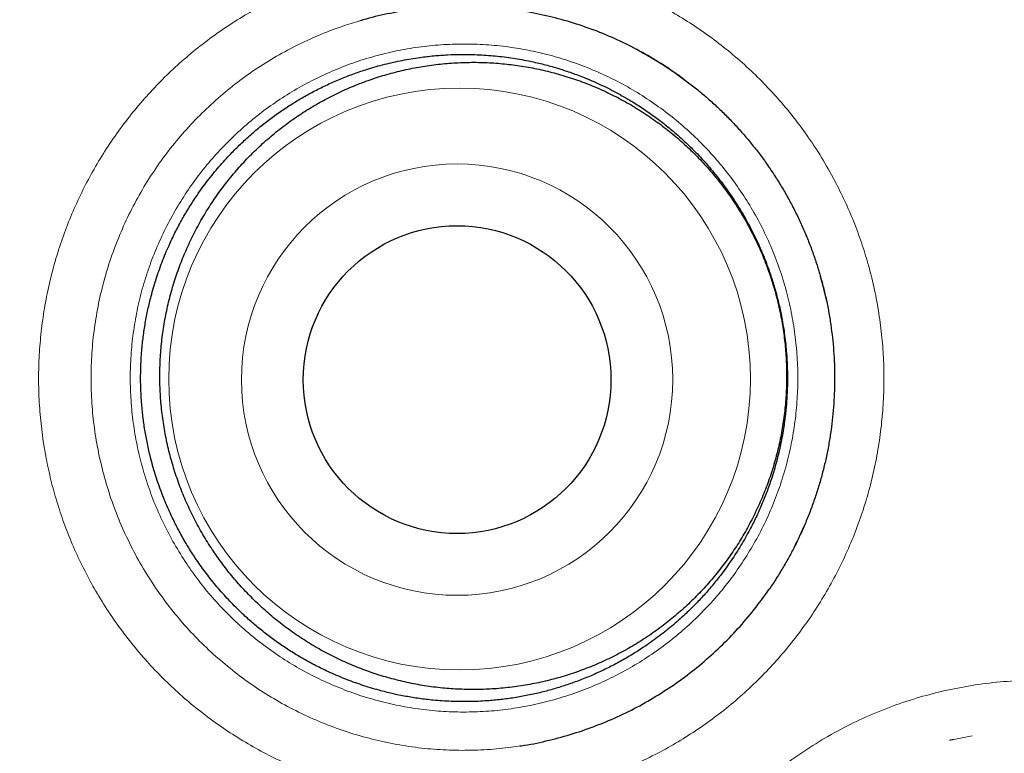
# Model space of a CAD drawing. Header units: millimetres. Extents: x 8 to 315, y 12 to 486.
# Tile 262 of 536: x 165.05 to 168.98, y 465.73 to 468.65. Entities that reach past the tile are written whole.
import ezdxf

# ---------------------------------------------------------------- set-up
doc = ezdxf.new("R2010")
doc.units = ezdxf.units.MM

msp = doc.modelspace()

# ---------------------------------------------------------------- linework, layer by layer
at = {"color": 7, "linetype": 'Continuous', "lineweight": 30}
for p, q in [((167.6988, 468.4117), (167.6731, 468.4311)), ((168.2535, 467.588), (168.2429, 467.6271)), ((168.1419, 466.556), (168.1471, 466.5671)), ((168.1474, 466.567), (168.1493, 466.5709)), ((168.7744, 465.7825), (168.7565, 465.7787))]:
    msp.add_line(p, q, dxfattribs=at)
at = {"color": 252, "linetype": 'Continuous', "lineweight": 0}
for p, q in [((167.7464, 468.3757), (167.6988, 468.4117)), ((168.2672, 467.5288), (168.2447, 467.6208)), ((168.1471, 466.5671), (168.1784, 466.6346)), ((168.8477, 465.7982), (168.7744, 465.7825))]:
    msp.add_line(p, q, dxfattribs=at)
for centre, radius in [((170.9569, 468.1658), 16.6978), ((170.9569, 468.1658), 15.9984), ((166.8057, 467.2185), 1.1584), ((166.796, 467.216), 0.8588)]:
    msp.add_circle(centre, radius, dxfattribs=at)
at = {"color": 7, "linetype": 'Continuous', "lineweight": 30}
for centre, radius in [((170.9569, 468.1658), 16.1738), ((166.796, 467.216), 0.6128)]:
    msp.add_circle(centre, radius, dxfattribs=at)
for points, knots in [([(170.9569, 486.0181), (170.9166, 486.0181), (170.8156, 486.0181), (170.6541, 486.0159), (170.4724, 486.012), (170.2907, 486.006), (170.1087, 485.9982), (169.9265, 485.9886), (169.7445, 485.977), (169.5625, 485.9636), (169.3806, 485.9483), (169.1987, 485.9312), (169.0169, 485.9121), (168.8351, 485.8912), (168.6533, 485.8684), (168.4715, 485.8437), (168.2898, 485.8171), (168.1083, 485.7887), (167.9271, 485.7584), (167.7464, 485.7263), (167.566, 485.6923), (167.386, 485.6565), (167.2064, 485.6189), (167.0271, 485.5794), (166.8483, 485.5381), (166.6698, 485.4949), (166.4916, 485.4499), (166.3139, 485.403), (166.1369, 485.3544), (165.9605, 485.304), (165.7847, 485.2518), (165.6094, 485.1978), (165.4349, 485.1422), (165.2614, 485.0848), (165.0886, 485.0257), (164.9165, 484.9649), (164.745, 484.9023), (164.5742, 484.838), (164.4042, 484.7719), (164.2349, 484.7041), (164.066, 484.6345), (163.8975, 484.5631), (163.7298, 484.4899), (163.563, 484.415), (163.3971, 484.3385), (163.232, 484.2603), (163.0678, 484.1805), (162.9045, 484.099), (162.7421, 484.0158), (162.5805, 483.931), (162.4197, 483.8444), (162.2598, 483.7562), (162.1007, 483.6664), (161.9425, 483.5748), (161.785, 483.4815), (161.6284, 483.3865), (161.4726, 483.2898), (161.3175, 483.1914), (161.1633, 483.0913), (161.0098, 482.9895), (160.8572, 482.8859), (160.7052, 482.7805), (160.5543, 482.6736), (160.4046, 482.5652), (160.2563, 482.4556), (160.1094, 482.3446), (159.964, 482.2324), (159.8198, 482.1188), (159.6771, 482.0039), (159.5356, 481.8877), (159.3955, 481.7702), (159.2567, 481.6513), (159.1193, 481.531), (158.9831, 481.4094), (158.8483, 481.2865), (158.7147, 481.1622), (158.5825, 481.0366), (158.4516, 480.9096), (158.3219, 480.7813), (158.1935, 480.6515), (158.0664, 480.5205), (157.9406, 480.388), (157.8161, 480.2541), (157.6929, 480.1189), (157.5709, 479.9823), (157.4501, 479.8443), (157.3308, 479.705), (157.2129, 479.5644), (157.0964, 479.4227), (156.9813, 479.2796), (156.8675, 479.1353), (156.7552, 478.9897), (156.6443, 478.8429), (156.5348, 478.6949), (156.4269, 478.5458), (156.3205, 478.3957), (156.2157, 478.2445), (156.1125, 478.0923), (156.0109, 477.9391), (155.9108, 477.7848), (155.8122, 477.6295), (155.7153, 477.4733), (155.6201, 477.3161), (155.5265, 477.1581), (155.4346, 476.9992), (155.3442, 476.8393), (155.2555, 476.6785), (155.1685, 476.5167), (155.083, 476.3541), (154.9994, 476.1908), (154.9176, 476.0269), (154.8376, 475.8624), (154.7593, 475.6971), (154.6826, 475.5309), (154.6076, 475.3639), (154.5343, 475.1962), (154.4628, 475.0279), (154.3931, 474.8589), (154.3253, 474.6895), (154.2592, 474.5196), (154.1951, 474.3494), (154.1326, 474.1783), (154.0717, 474.0061), (154.0124, 473.8329), (153.9549, 473.6591), (153.8992, 473.4847), (153.8452, 473.3097), (153.793, 473.134), (153.7426, 472.9577), (153.6939, 472.7808), (153.647, 472.6031), (153.6019, 472.4249), (153.5585, 472.2459), (153.517, 472.0664), (153.4772, 471.8864), (153.4393, 471.7061), (153.4033, 471.5255), (153.3691, 471.3446), (153.3368, 471.1634), (153.3063, 470.9819), (153.2777, 470.8), (153.2509, 470.6178), (153.226, 470.4352), (153.2029, 470.2523), (153.1817, 470.0694), (153.1625, 469.8865), (153.1451, 469.7037), (153.1296, 469.5208), (153.1159, 469.3378), (153.1042, 469.1547), (153.0943, 468.9716), (153.0863, 468.7886), (153.0801, 468.6056), (153.0759, 468.4227), (153.0735, 468.2399), (153.073, 468.0573), (153.0744, 467.8746), (153.0777, 467.6919), (153.0828, 467.509), (153.0898, 467.3262), (153.0987, 467.1434), (153.1094, 466.9606), (153.1221, 466.7778), (153.1366, 466.595), (153.153, 466.4121), (153.1713, 466.2293), (153.1915, 466.0464), (153.2135, 465.8635), (153.2374, 465.6808), (153.2632, 465.4983), (153.2909, 465.316), (153.3204, 465.134), (153.3518, 464.9522), (153.3851, 464.7708), (153.4202, 464.5896), (153.4571, 464.4088), (153.4959, 464.2284), (153.5366, 464.0484), (153.579, 463.8689), (153.6233, 463.6898), (153.6694, 463.5111), (153.7173, 463.3329), (153.7669, 463.1555), (153.8183, 462.9788), (153.8714, 462.8029), (153.9262, 462.6277), (153.9828, 462.4533), (154.0411, 462.2796), (154.1011, 462.1066), (154.1629, 461.9343), (154.2265, 461.7627), (154.2917, 461.5919), (154.3588, 461.4217), (154.4275, 461.2521), (154.4981, 461.0833), (154.5703, 460.9151), (154.6444, 460.7476), (154.7202, 460.5807), (154.7977, 460.4145), (154.8771, 460.2489), (154.9582, 460.0839), (155.0411, 459.9196), (155.1257, 459.756), (155.2121, 459.5931), (155.3001, 459.4312), (155.3898, 459.2701), (155.4812, 459.1098), (155.5742, 458.9504), (155.6689, 458.7919), (155.7653, 458.6344), (155.8632, 458.4777), (155.9629, 458.3219), (156.064, 458.1673), (156.1665, 458.0139), (156.2706, 457.8617), (156.3762, 457.7104), (156.4835, 457.5601), (156.5922, 457.411), (156.7023, 457.2631), (156.8139, 457.1163), (156.927, 456.9708), (157.0415, 456.8264), (157.1576, 456.6831), (157.275, 456.541), (157.394, 456.4001), (157.5144, 456.2604), (157.6361, 456.122), (157.7591, 455.985), (157.8834, 455.8494), (158.009, 455.7152), (158.1359, 455.5823), (158.2641, 455.4507), (158.3937, 455.3205), (158.5246, 455.1916), (158.6568, 455.0641), (158.7903, 454.9378), (158.9252, 454.8129), (159.0614, 454.6892), (159.1991, 454.5669), (159.3381, 454.4458), (159.4785, 454.326), (159.6202, 454.2076), (159.7631, 454.0906), (159.9071, 453.9752), (160.0524, 453.8611), (160.1989, 453.7484), (160.3466, 453.6372), (160.4953, 453.5276), (160.6452, 453.4195), (160.7844, 453.3209), (160.8743, 453.259), (160.9135, 453.232)], [0, 0, 0, 0, 0.002649, 0.006643, 0.010624, 0.014606, 0.018606, 0.022605, 0.026606, 0.030607, 0.03461, 0.038616, 0.042625, 0.046637, 0.050654, 0.054676, 0.058704, 0.062735, 0.066763, 0.070789, 0.074814, 0.078838, 0.082862, 0.086886, 0.090912, 0.094939, 0.098968, 0.103001, 0.107027, 0.111045, 0.115069, 0.119093, 0.12311, 0.127115, 0.131115, 0.135122, 0.139126, 0.143127, 0.147126, 0.151124, 0.155128, 0.159145, 0.163158, 0.167167, 0.171174, 0.175178, 0.179181, 0.183183, 0.187185, 0.191188, 0.195191, 0.199195, 0.203202, 0.207211, 0.211224, 0.21524, 0.219262, 0.223288, 0.22732, 0.231359, 0.235404, 0.239458, 0.243519, 0.247575, 0.251617, 0.255652, 0.259681, 0.263704, 0.267723, 0.271737, 0.275747, 0.279755, 0.283759, 0.287762, 0.291763, 0.295763, 0.299762, 0.303762, 0.307763, 0.311764, 0.315768, 0.319774, 0.323782, 0.327794, 0.33181, 0.335831, 0.339859, 0.343877, 0.3479, 0.351927, 0.355957, 0.35999, 0.364025, 0.368061, 0.372097, 0.376132, 0.380167, 0.384199, 0.388228, 0.392265, 0.396298, 0.400329, 0.404357, 0.408385, 0.412411, 0.416438, 0.420464, 0.424492, 0.428521, 0.432553, 0.436561, 0.440571, 0.444583, 0.448597, 0.452611, 0.456625, 0.460636, 0.464644, 0.468647, 0.472644, 0.476633, 0.480616, 0.48463, 0.488644, 0.492658, 0.496673, 0.500689, 0.504708, 0.508729, 0.512753, 0.516781, 0.520813, 0.524851, 0.528894, 0.532937, 0.536976, 0.541014, 0.545051, 0.549087, 0.553124, 0.557161, 0.561199, 0.56524, 0.569282, 0.573325, 0.577353, 0.581379, 0.585405, 0.589429, 0.593452, 0.597473, 0.601491, 0.605507, 0.609519, 0.613527, 0.617531, 0.621533, 0.625544, 0.629555, 0.633567, 0.63758, 0.641596, 0.645613, 0.649635, 0.65366, 0.657689, 0.661724, 0.665765, 0.669806, 0.673847, 0.67789, 0.681933, 0.685978, 0.690024, 0.694071, 0.698117, 0.702164, 0.706211, 0.710257, 0.714296, 0.71835, 0.722396, 0.726436, 0.730471, 0.7345, 0.738525, 0.742546, 0.746563, 0.750578, 0.754592, 0.758603, 0.762614, 0.766625, 0.770637, 0.774649, 0.778663, 0.782679, 0.786697, 0.79072, 0.794746, 0.798777, 0.802813, 0.806856, 0.810896, 0.814937, 0.81898, 0.823025, 0.827074, 0.831126, 0.835169, 0.839223, 0.84328, 0.847335, 0.851379, 0.855416, 0.859468, 0.863516, 0.867562, 0.871606, 0.875649, 0.87969, 0.883732, 0.887774, 0.891817, 0.895861, 0.899908, 0.903949, 0.907986, 0.912019, 0.91605, 0.92008, 0.924108, 0.928135, 0.932163, 0.936191, 0.94022, 0.944251, 0.948285, 0.952326, 0.956369, 0.960415, 0.964463, 0.968515, 0.972563, 0.97661, 0.980664, 0.984722, 0.988775, 0.992818, 0.996874, 1, 1, 1, 1]), ([(187.4364, 468.1658), (187.4357, 468.2786), (187.4344, 468.5041), (187.4235, 468.8422), (187.4063, 469.18), (187.382, 469.5174), (187.3508, 469.8542), (187.3134, 470.1839), (187.2703, 470.5064), (187.222, 470.8216), (187.1675, 471.1359), (187.107, 471.449), (187.0405, 471.7609), (186.9679, 472.0715), (186.8893, 472.3806), (186.8048, 472.6881), (186.7143, 472.9939), (186.6185, 473.2962), (186.5175, 473.5947), (186.4115, 473.8894), (186.3, 474.1821), (186.1797, 474.4804), (186.0503, 474.7839), (185.9113, 475.0922), (185.766, 475.3977), (185.6145, 475.7001), (185.4568, 475.9994), (185.2961, 476.2897), (185.1328, 476.5711), (184.9675, 476.8439), (184.797, 477.1134), (184.6212, 477.3795), (184.4404, 477.6422), (184.2545, 477.9014), (184.0636, 478.1569), (183.8678, 478.4086), (183.6672, 478.6565), (183.463, 478.8991), (183.2555, 479.1362), (183.0448, 479.368), (182.8297, 479.5957), (182.6045, 479.8252), (182.3688, 480.0561), (182.1224, 480.2878), (181.8712, 480.5144), (181.6155, 480.7358), (181.3553, 480.952), (181.0957, 481.1587), (180.8372, 481.3562), (180.5801, 481.545), (180.3194, 481.7287), (180.0552, 481.9073), (179.7876, 482.0808), (179.5166, 482.2491), (179.2425, 482.4121), (178.9653, 482.5697), (178.6851, 482.722), (178.4036, 482.868), (178.1211, 483.0076), (177.8378, 483.1411), (177.5519, 483.2692), (177.256, 483.3951), (176.9499, 483.5182), (176.6336, 483.638), (176.3148, 483.7512), (175.9938, 483.8579), (175.6707, 483.958), (175.3518, 484.0496), (175.0373, 484.1332), (174.7276, 484.2092), (174.4164, 484.2791), (174.104, 484.3431), (173.7903, 484.4009), (173.4756, 484.4527), (173.16, 484.4984), (172.8435, 484.538), (172.5264, 484.5714), (172.2105, 484.5986), (171.8961, 484.6195), (171.5832, 484.6344), (171.2701, 484.6433), (170.9485, 484.6464), (170.6186, 484.643), (170.2805, 484.6326), (169.9427, 484.6152), (169.6053, 484.591), (169.2685, 484.5598), (168.9388, 484.5224), (168.6163, 484.4793), (168.301, 484.431), (167.9868, 484.3765), (167.6736, 484.316), (167.3617, 484.2494), (167.0512, 484.1769), (166.7421, 484.0983), (166.4346, 484.0137), (166.1287, 483.9233), (165.8265, 483.8275), (165.528, 483.7265), (165.2332, 483.6205), (164.9406, 483.5089), (164.6423, 483.3887), (164.3388, 483.2593), (164.0304, 483.1203), (163.725, 482.975), (163.4226, 482.8235), (163.1233, 482.6657), (162.833, 482.505), (162.5515, 482.3418), (162.2788, 482.1765), (162.0093, 482.006), (161.7432, 481.8302), (161.4805, 481.6494), (161.2213, 481.4635), (160.9658, 481.2726), (160.7141, 481.0768), (160.4661, 480.8762), (160.2236, 480.672), (159.9864, 480.4645), (159.7547, 480.2538), (159.527, 480.0387), (159.2974, 479.8135), (159.0665, 479.5778), (158.8348, 479.3313), (158.6082, 479.0802), (158.3868, 478.8245), (158.1707, 478.5642), (157.964, 478.3047), (157.7664, 478.0462), (157.5777, 477.7891), (157.394, 477.5284), (157.2154, 477.2641), (157.0419, 476.9965), (156.8736, 476.7256), (156.7106, 476.4515), (156.5529, 476.1743), (156.4007, 475.894), (156.2547, 475.6126), (156.115, 475.3301), (155.9815, 475.0467), (155.8535, 474.7609), (155.7276, 474.465), (155.6045, 474.1589), (155.4847, 473.8425), (155.3715, 473.5238), (155.2648, 473.2028), (155.1647, 472.8797), (155.0731, 472.5608), (154.9895, 472.2463), (154.9135, 471.9366), (154.8435, 471.6254), (154.7796, 471.3129), (154.7217, 470.9993), (154.6699, 470.6846), (154.6242, 470.369), (154.5847, 470.0525), (154.5512, 469.7353), (154.5241, 469.4195), (154.5031, 469.105), (154.4883, 468.7921), (154.4793, 468.479), (154.4763, 468.1575), (154.4797, 467.8276), (154.4901, 467.4895), (154.5074, 467.1517), (154.5317, 466.8143), (154.5629, 466.4775), (154.6003, 466.1478), (154.6434, 465.8252), (154.6917, 465.51), (154.7462, 465.1958), (154.8067, 464.8826), (154.8732, 464.5707), (154.9458, 464.2601), (155.0244, 463.951), (155.1089, 463.6435), (155.1994, 463.3377), (155.2952, 463.0355), (155.3962, 462.737), (155.5022, 462.4422), (155.6137, 462.1495), (155.734, 461.8513), (155.8634, 461.5478), (156.0024, 461.2394), (156.1477, 460.9339), (156.2992, 460.6315), (156.4569, 460.3323), (156.6176, 460.042), (156.7809, 459.7605), (156.9462, 459.4878), (157.1167, 459.2183), (157.2925, 458.9521), (157.4733, 458.6894), (157.6592, 458.4303), (157.8501, 458.1748), (158.0459, 457.923), (158.2465, 457.6751), (158.4507, 457.4326), (158.6582, 457.1954), (158.8689, 456.9637), (159.084, 456.7359), (159.3092, 456.5064), (159.5449, 456.2755), (159.7913, 456.0438), (160.0425, 455.8172), (160.2982, 455.5958), (160.5584, 455.3797), (160.818, 455.173), (161.0765, 454.9754), (161.3336, 454.7867), (161.5943, 454.603), (161.8585, 454.4243), (162.1261, 454.2509), (162.3971, 454.0826), (162.6712, 453.9196), (162.9484, 453.7619), (163.2287, 453.6096), (163.5101, 453.4637), (163.7926, 453.324), (164.0759, 453.1905), (164.3618, 453.0624), (164.6577, 452.9366), (164.9638, 452.8134), (165.2802, 452.6937), (165.5989, 452.5804), (165.9199, 452.4738), (166.243, 452.3737), (166.5619, 452.282), (166.8764, 452.1984), (167.1861, 452.1225), (167.4973, 452.0525), (167.8097, 451.9886), (168.1234, 451.9307), (168.4381, 451.8789), (168.7537, 451.8332), (169.0702, 451.7936), (169.3873, 451.7602), (169.7032, 451.7331), (170.0176, 451.7121), (170.3305, 451.6972), (170.6436, 451.6883), (170.9652, 451.6852), (171.2951, 451.6886), (171.6332, 451.699), (171.971, 451.7164), (172.3084, 451.7407), (172.6452, 451.7719), (172.9749, 451.8093), (173.2974, 451.8523), (173.6127, 451.9007), (173.9269, 451.9551), (174.2401, 452.0156), (174.552, 452.0822), (174.8625, 452.1548), (175.1716, 452.2334), (175.4791, 452.3179), (175.785, 452.4084), (176.0872, 452.5042), (176.3857, 452.6052), (176.6805, 452.7111), (176.9731, 452.8227), (177.2714, 452.943), (177.5749, 453.0723), (177.8833, 453.2113), (178.1887, 453.3566), (178.4912, 453.5082), (178.7904, 453.6659), (179.0807, 453.8266), (179.3622, 453.9898), (179.6349, 454.1551), (179.9044, 454.3257), (180.1706, 454.5014), (180.4332, 454.6823), (180.6924, 454.8682), (180.9479, 455.0591), (181.1996, 455.2549), (181.4476, 455.4555), (181.6901, 455.6596), (181.9273, 455.8672), (182.159, 456.0779), (182.3867, 456.293), (182.6163, 456.5182), (182.8472, 456.7539), (183.0789, 457.0003), (183.3055, 457.2514), (183.5269, 457.5072), (183.743, 457.7674), (183.9497, 458.027), (184.1473, 458.2855), (184.336, 458.5426), (184.5197, 458.8033), (184.6983, 459.0675), (184.8718, 459.3351), (185.0401, 459.606), (185.2031, 459.8802), (185.3608, 460.1574), (185.513, 460.4376), (185.659, 460.7191), (185.7987, 461.0015), (185.9322, 461.2849), (186.0602, 461.5708), (186.1861, 461.8667), (186.3092, 462.1728), (186.429, 462.4891), (186.5422, 462.8079), (186.6489, 463.1289), (186.749, 463.452), (186.8406, 463.7709), (186.9242, 464.0853), (187.0002, 464.3951), (187.0702, 464.7062), (187.1341, 465.0187), (187.192, 465.3323), (187.2438, 465.647), (187.2895, 465.9627), (187.329, 466.2791), (187.3625, 466.5963), (187.3896, 466.9122), (187.4106, 467.2266), (187.4254, 467.5395), (187.4346, 467.8526), (187.4358, 468.0614), (187.4364, 468.1658)], [0, 0, 0, 0, 0.003267, 0.006533, 0.0098, 0.013067, 0.016333, 0.0196, 0.02268, 0.02576, 0.02884, 0.03192, 0.035, 0.03808, 0.04116, 0.04424, 0.04732, 0.0504, 0.053425, 0.05645, 0.059475, 0.0625, 0.065767, 0.069033, 0.0723, 0.075567, 0.078833, 0.0821, 0.08518, 0.08826, 0.09134, 0.09442, 0.0975, 0.10058, 0.10366, 0.10674, 0.10982, 0.1129, 0.115925, 0.11895, 0.121975, 0.125, 0.128267, 0.131533, 0.1348, 0.138067, 0.141333, 0.1446, 0.14768, 0.15076, 0.15384, 0.15692, 0.16, 0.16308, 0.16616, 0.16924, 0.17232, 0.1754, 0.178425, 0.18145, 0.184475, 0.1875, 0.190767, 0.194033, 0.1973, 0.200567, 0.203833, 0.2071, 0.21018, 0.21326, 0.21634, 0.21942, 0.2225, 0.22558, 0.22866, 0.23174, 0.23482, 0.2379, 0.240925, 0.24395, 0.246975, 0.25, 0.253267, 0.256533, 0.2598, 0.263067, 0.266333, 0.2696, 0.27268, 0.27576, 0.27884, 0.28192, 0.285, 0.28808, 0.29116, 0.29424, 0.29732, 0.3004, 0.303425, 0.30645, 0.309475, 0.3125, 0.315767, 0.319033, 0.3223, 0.325567, 0.328833, 0.3321, 0.33518, 0.33826, 0.34134, 0.34442, 0.3475, 0.35058, 0.35366, 0.35674, 0.35982, 0.3629, 0.365925, 0.36895, 0.371975, 0.375, 0.378267, 0.381533, 0.3848, 0.388067, 0.391333, 0.3946, 0.39768, 0.40076, 0.40384, 0.40692, 0.41, 0.41308, 0.41616, 0.41924, 0.42232, 0.4254, 0.428425, 0.43145, 0.434475, 0.4375, 0.440767, 0.444033, 0.4473, 0.450567, 0.453833, 0.4571, 0.46018, 0.46326, 0.46634, 0.46942, 0.4725, 0.47558, 0.47866, 0.48174, 0.48482, 0.4879, 0.490925, 0.49395, 0.496975, 0.5, 0.503267, 0.506533, 0.5098, 0.513067, 0.516333, 0.5196, 0.52268, 0.52576, 0.52884, 0.53192, 0.535, 0.53808, 0.54116, 0.54424, 0.54732, 0.5504, 0.553425, 0.55645, 0.559475, 0.5625, 0.565767, 0.569033, 0.5723, 0.575567, 0.578833, 0.5821, 0.58518, 0.58826, 0.59134, 0.59442, 0.5975, 0.60058, 0.60366, 0.60674, 0.60982, 0.6129, 0.615925, 0.61895, 0.621975, 0.625, 0.628267, 0.631533, 0.6348, 0.638067, 0.641333, 0.6446, 0.64768, 0.65076, 0.65384, 0.65692, 0.66, 0.66308, 0.66616, 0.66924, 0.67232, 0.6754, 0.678425, 0.68145, 0.684475, 0.6875, 0.690767, 0.694033, 0.6973, 0.700567, 0.703833, 0.7071, 0.71018, 0.71326, 0.71634, 0.71942, 0.7225, 0.72558, 0.72866, 0.73174, 0.73482, 0.7379, 0.740925, 0.74395, 0.746975, 0.75, 0.753267, 0.756533, 0.7598, 0.763067, 0.766333, 0.7696, 0.77268, 0.77576, 0.77884, 0.78192, 0.785, 0.78808, 0.79116, 0.79424, 0.79732, 0.8004, 0.803425, 0.80645, 0.809475, 0.8125, 0.815767, 0.819033, 0.8223, 0.825567, 0.828833, 0.8321, 0.83518, 0.83826, 0.84134, 0.84442, 0.8475, 0.85058, 0.85366, 0.85674, 0.85982, 0.8629, 0.865925, 0.86895, 0.871975, 0.875, 0.878267, 0.881533, 0.8848, 0.888067, 0.891333, 0.8946, 0.89768, 0.90076, 0.90384, 0.90692, 0.91, 0.91308, 0.91616, 0.91924, 0.92232, 0.9254, 0.928425, 0.93145, 0.934475, 0.9375, 0.940767, 0.944033, 0.9473, 0.950567, 0.953833, 0.9571, 0.96018, 0.96326, 0.96634, 0.96942, 0.9725, 0.97558, 0.97866, 0.98174, 0.98482, 0.9879, 0.990925, 0.99395, 0.996975, 1, 1, 1, 1]), ([(167.6689, 468.434), (167.6421, 468.4521), (167.5877, 468.4888), (167.5013, 468.5371), (167.4113, 468.5803), (167.3184, 468.6171), (167.2232, 468.6475), (167.126, 468.6716), (167.0275, 468.6892), (166.9282, 468.7), (166.8285, 468.704), (166.7285, 468.7011), (166.6288, 468.6918), (166.5302, 468.6753), (166.4568, 468.6595), (166.417, 468.647), (166.409, 468.6445)], [0, 0, 0, 0, 0.073305, 0.149026, 0.224489, 0.299952, 0.375673, 0.451481, 0.527202, 0.602665, 0.678128, 0.753849, 0.829658, 0.905379, 0.980842, 1, 1, 1, 1]), ([(165.9267, 466.2977), (165.9396, 466.2854), (165.9654, 466.2609), (166.0062, 466.2262), (166.0483, 466.193), (166.0922, 466.1613), (166.1377, 466.1313), (166.1849, 466.103), (166.2334, 466.0767), (166.288, 466.05), (166.3489, 466.0239), (166.4162, 465.9993), (166.4794, 465.9802), (166.5378, 465.9655), (166.5914, 465.9545), (166.6458, 465.9457), (166.7061, 465.9386), (166.7722, 465.9341), (166.8439, 465.9333), (166.9098, 465.9361), (166.9697, 465.9417), (167.024, 465.949), (167.0782, 465.9587), (167.1315, 465.9707), (167.1837, 465.9847), (167.2349, 466.0008), (167.2856, 466.019), (167.3358, 466.0395), (167.3852, 466.0622), (167.434, 466.0871), (167.4819, 466.1142), (167.5335, 466.1464), (167.5878, 466.1842), (167.6443, 466.2283), (167.694, 466.2717), (167.7374, 466.3135), (167.7752, 466.3532), (167.8114, 466.3946), (167.8494, 466.4421), (167.8882, 466.4957), (167.9269, 466.5561), (167.9594, 466.6135), (167.9865, 466.6673), (168.009, 466.7173), (168.0295, 466.7684), (168.0497, 466.8257), (168.0685, 466.8892), (168.0851, 466.959), (168.0968, 467.0239), (168.1045, 467.0837), (168.1092, 467.1383), (168.1116, 467.1933), (168.1117, 467.2541), (168.1085, 467.3203), (168.101, 467.3916), (168.0906, 467.4568), (168.0781, 467.5157), (168.0645, 467.5688), (168.0485, 467.6215), (168.0285, 467.6789), (168.0036, 467.7403), (167.9729, 467.8052), (167.9415, 467.8632), (167.9102, 467.9147), (167.8798, 467.9603), (167.8474, 468.0048), (167.8094, 468.0523), (167.7656, 468.1019), (167.7153, 468.153), (167.6664, 468.1973), (167.6199, 468.2356), (167.5761, 468.2685), (167.5307, 468.2998), (167.4792, 468.332), (167.4214, 468.3644), (167.3571, 468.3959), (167.2963, 468.4216), (167.2397, 468.4423), (167.1875, 468.4589), (167.1344, 468.4733), (167.0751, 468.4867), (167.0099, 468.4981), (166.9387, 468.5065), (166.8728, 468.5106), (166.8126, 468.5114), (166.7579, 468.5098), (166.703, 468.5058), (166.6426, 468.4989), (166.5773, 468.488), (166.5073, 468.4724), (166.4439, 468.4545), (166.3868, 468.4352), (166.3357, 468.4156), (166.2852, 468.3937), (166.236, 468.3698), (166.1885, 468.3441), (166.1425, 468.3168), (166.0976, 468.2875), (166.0535, 468.2561), (166.0105, 468.2226), (165.9685, 468.1869), (165.928, 468.1494), (165.8853, 468.1063), (165.841, 468.057), (165.7962, 468.0011), (165.7578, 467.9474), (165.7253, 467.8967), (165.6976, 467.8494), (165.6719, 467.8007), (165.6458, 467.7458), (165.6204, 467.6846), (165.5966, 467.617), (165.5781, 467.5536), (165.5642, 467.495), (165.5537, 467.4412), (165.5456, 467.3868), (165.5391, 467.3263), (165.5354, 467.2602), (165.5353, 467.1885), (165.5389, 467.1226), (165.5451, 467.0626), (165.553, 467.0084), (165.5633, 466.9543), (165.5773, 466.8951), (165.5956, 466.8315), (165.6192, 466.7638), (165.6444, 466.7028), (165.6701, 466.6483), (165.6956, 466.5997), (165.7232, 466.5521), (165.7551, 466.502), (165.7918, 466.4502), (165.8338, 466.397), (165.8786, 466.3458), (165.9106, 466.3137), (165.9267, 466.2977)], [0, 0, 0, 0, 0.006593, 0.013186, 0.019824, 0.026463, 0.033246, 0.040029, 0.046862, 0.053695, 0.062546, 0.071403, 0.080253, 0.086988, 0.093723, 0.100556, 0.107389, 0.116239, 0.125097, 0.133947, 0.140682, 0.147417, 0.15425, 0.161083, 0.167676, 0.174268, 0.180955, 0.187642, 0.194377, 0.201112, 0.207945, 0.214778, 0.223628, 0.232486, 0.241336, 0.248071, 0.254806, 0.261639, 0.268472, 0.277322, 0.286179, 0.29503, 0.301765, 0.308499, 0.315332, 0.322165, 0.331016, 0.339873, 0.348724, 0.355458, 0.362193, 0.369026, 0.375859, 0.38471, 0.393567, 0.402417, 0.409152, 0.415887, 0.42272, 0.429553, 0.438403, 0.447261, 0.456111, 0.462846, 0.469581, 0.476414, 0.483247, 0.492097, 0.500954, 0.509805, 0.51654, 0.523274, 0.530107, 0.53694, 0.545791, 0.554648, 0.563498, 0.570233, 0.576968, 0.583801, 0.590634, 0.599484, 0.608342, 0.617192, 0.623927, 0.630662, 0.637495, 0.644328, 0.653178, 0.662035, 0.670886, 0.677621, 0.684355, 0.691188, 0.698021, 0.704614, 0.711207, 0.717846, 0.724485, 0.731268, 0.738051, 0.744884, 0.751717, 0.760567, 0.769424, 0.778275, 0.78501, 0.791744, 0.798577, 0.805411, 0.814261, 0.823118, 0.831969, 0.838703, 0.845438, 0.852271, 0.859104, 0.867955, 0.876812, 0.885662, 0.892397, 0.899132, 0.905965, 0.912798, 0.921648, 0.930506, 0.939356, 0.946091, 0.952826, 0.959659, 0.966492, 0.974834, 0.983176, 0.991588, 1, 1, 1, 1]), ([(167.5271, 468.5221), (167.534, 468.5184), (167.5562, 468.5064), (167.5929, 468.4845), (167.6373, 468.4562), (167.6807, 468.4262), (167.7232, 468.3947), (167.7644, 468.3617), (167.8042, 468.3275), (167.8427, 468.2919), (167.88, 468.2549), (167.9161, 468.2165), (167.9508, 468.1768), (167.9841, 468.1358), (168.0159, 468.0937), (168.0462, 468.0505), (168.0749, 468.0062), (168.1021, 467.9609), (168.1276, 467.9148), (168.1514, 467.8679), (168.1735, 467.8202), (168.1939, 467.7717), (168.2126, 467.7224), (168.2293, 467.6732), (168.2401, 467.6373), (168.2455, 467.6181), (168.2464, 467.6149)], [0, 0, 0, 0, 0.01977, 0.063689, 0.107872, 0.152367, 0.196945, 0.241327, 0.285365, 0.329348, 0.373616, 0.41785, 0.462141, 0.506557, 0.551023, 0.595273, 0.639658, 0.684115, 0.728439, 0.772517, 0.816629, 0.860985, 0.905301, 0.949673, 0.991718, 1, 1, 1, 1]), ([(165.9882, 466.3375), (166.0049, 466.3217), (166.0384, 466.2899), (166.0919, 466.246), (166.1481, 466.2045), (166.2072, 466.1659), (166.269, 466.1303), (166.332, 466.0987), (166.3962, 466.0709), (166.4611, 466.047), (166.5279, 466.0265), (166.5964, 466.0096), (166.6664, 465.9965), (166.7364, 465.9875), (166.8061, 465.9826), (166.8753, 465.9815), (166.9451, 465.9842), (167.0153, 465.991), (167.0857, 466.0018), (167.1547, 466.0165), (167.2221, 466.0349), (167.2878, 466.0568), (167.3527, 466.0825), (167.4167, 466.1122), (167.4796, 466.1457), (167.5398, 466.1824), (167.5973, 466.2221), (167.652, 466.2645), (167.7048, 466.3103), (167.7554, 466.3595), (167.8036, 466.4119), (167.8483, 466.4665), (167.8894, 466.523), (167.927, 466.5811), (167.9617, 466.6418), (167.9932, 466.705), (168.0213, 466.7704), (168.0454, 466.8368), (168.0655, 466.9037), (168.0817, 466.971), (168.0944, 467.0398), (168.1032, 467.1098), (168.108, 467.1809), (168.1088, 467.2514), (168.1057, 467.3213), (168.0987, 467.3902), (168.0879, 467.4592), (168.073, 467.5282), (168.0541, 467.5969), (168.0315, 467.6638), (168.0054, 467.7287), (167.9761, 467.7914), (167.943, 467.853), (167.9061, 467.9131), (167.8656, 467.9717), (167.8221, 468.0273), (167.776, 468.0799), (167.7276, 468.1294), (167.676, 468.1765), (167.6213, 468.2211), (167.5637, 468.2629), (167.5043, 468.301), (167.4434, 468.3354), (167.3814, 468.366), (167.3171, 468.3935), (167.2507, 468.4175), (167.1825, 468.4378), (167.1138, 468.4541), (167.045, 468.4664), (166.9763, 468.4747), (166.9066, 468.4793), (166.8361, 468.48), (166.7649, 468.4766), (166.6948, 468.4692), (166.6258, 468.458), (166.5582, 468.4432), (166.4909, 468.4244), (166.4241, 468.4017), (166.3581, 468.3749), (166.2944, 468.3448), (166.233, 468.3113), (166.1741, 468.2749), (166.1168, 468.235), (166.0614, 468.1914), (166.0079, 468.1443), (165.9578, 468.0947), (165.9109, 468.0428), (165.8674, 467.989), (165.8266, 467.9323), (165.7886, 467.8728), (165.7538, 467.8106), (165.7229, 467.7472), (165.6958, 467.6827), (165.6726, 467.6175), (165.6528, 467.5505), (165.6367, 467.4818), (165.6244, 467.4116), (165.6162, 467.3415), (165.612, 467.2717), (165.6117, 467.2025), (165.6152, 467.1327), (165.6227, 467.0625), (165.6344, 466.9922), (165.6498, 466.9233), (165.6689, 466.8561), (165.6915, 466.7906), (165.7179, 466.7259), (165.7483, 466.6622), (165.7825, 466.5997), (165.8192, 466.5409), (165.8579, 466.4858), (165.8984, 466.4342), (165.9416, 466.3844), (165.9726, 466.3531), (165.9882, 466.3375)], [0, 0, 0, 0, 0.008819, 0.017644, 0.026462, 0.035537, 0.044619, 0.053694, 0.062512, 0.071338, 0.080156, 0.089231, 0.098313, 0.107388, 0.116206, 0.125032, 0.13385, 0.142925, 0.152007, 0.161082, 0.1699, 0.178726, 0.187544, 0.196619, 0.205701, 0.214776, 0.223594, 0.23242, 0.241238, 0.250313, 0.259395, 0.26847, 0.277288, 0.286113, 0.294932, 0.304007, 0.313089, 0.322163, 0.330982, 0.339807, 0.348626, 0.357701, 0.366783, 0.375857, 0.384676, 0.393501, 0.40232, 0.411395, 0.420477, 0.429551, 0.43837, 0.447195, 0.456014, 0.465088, 0.474171, 0.483245, 0.492064, 0.500889, 0.509708, 0.518782, 0.527864, 0.536939, 0.545758, 0.554583, 0.563402, 0.572476, 0.581558, 0.590633, 0.599452, 0.608277, 0.617096, 0.62617, 0.635252, 0.644327, 0.653146, 0.661971, 0.670789, 0.679864, 0.688946, 0.698021, 0.706839, 0.715665, 0.724483, 0.733558, 0.74264, 0.751715, 0.760533, 0.769359, 0.778177, 0.787252, 0.796334, 0.805409, 0.814227, 0.823053, 0.831871, 0.840946, 0.850028, 0.859103, 0.867921, 0.876747, 0.885565, 0.89464, 0.903722, 0.912797, 0.921615, 0.93044, 0.939259, 0.948334, 0.957416, 0.96649, 0.974821, 0.983152, 0.991576, 1, 1, 1, 1]), ([(168.2464, 467.6149), (168.2486, 467.6065), (168.2555, 467.5811), (168.2656, 467.5385), (168.2759, 467.487), (168.2844, 467.4351), (168.2911, 467.383), (168.2959, 467.3305), (168.2989, 467.2778), (168.2999, 467.225), (168.2991, 467.1721), (168.2964, 467.1193), (168.2919, 467.0667), (168.2855, 467.0145), (168.2773, 466.9627), (168.2672, 466.9111), (168.2553, 466.8599), (168.2416, 466.809), (168.226, 466.7586), (168.2087, 466.7088), (168.1895, 466.6596), (168.1686, 466.611), (168.146, 466.5632), (168.1218, 466.5164), (168.0961, 466.4707), (168.0687, 466.4262), (168.0487, 466.3953), (168.0374, 466.3794), (168.0362, 466.3778)], [0, 0, 0, 0, 0.020194, 0.060849, 0.101353, 0.141832, 0.182368, 0.223026, 0.263825, 0.304488, 0.345331, 0.386229, 0.426989, 0.46751, 0.507928, 0.548518, 0.589079, 0.629695, 0.670429, 0.711248, 0.75186, 0.792679, 0.833576, 0.874295, 0.914644, 0.954891, 0.995322, 1, 1, 1, 1]), ([(167.0455, 465.7574), (167.0477, 465.7577), (167.0829, 465.762), (167.1502, 465.7766), (167.2469, 465.8018), (167.3417, 465.8341), (167.4341, 465.8724), (167.5236, 465.9168), (167.6097, 465.9673), (167.6924, 466.0236), (167.7712, 466.0853), (167.8457, 466.1521), (167.9153, 466.2237), (167.9801, 466.2995), (168.0187, 466.3534), (168.038, 466.3804)], [0, 0, 0, 0, 0.005499, 0.088241, 0.171265, 0.254385, 0.33741, 0.420151, 0.502893, 0.585917, 0.669037, 0.752061, 0.834803, 0.917544, 1, 1, 1, 1])]:
    msp.add_open_spline(points, degree=3, knots=knots, dxfattribs=at)
at = {"color": 252, "linetype": 'Continuous', "lineweight": 0}
for points, knots in [([(170.9569, 485.7663), (170.8474, 485.7657), (170.6284, 485.7645), (170.3001, 485.7548), (169.972, 485.7395), (169.6442, 485.7178), (169.3158, 485.69), (168.987, 485.6559), (168.6577, 485.6155), (168.3291, 485.5689), (168.0016, 485.5162), (167.6741, 485.4572), (167.3469, 485.3918), (167.0199, 485.32), (166.6944, 485.2421), (166.3704, 485.158), (166.0388, 485.0652), (165.6998, 484.9631), (165.3539, 484.851), (165.0103, 484.7318), (164.6685, 484.6052), (164.3286, 484.4712), (163.9908, 484.3298), (163.6561, 484.1813), (163.3216, 484.0245), (162.9877, 483.8592), (162.6545, 483.6854), (162.325, 483.5044), (161.9995, 483.3166), (161.6758, 483.1205), (161.3541, 482.916), (161.0347, 482.7032), (160.7378, 482.496), (160.4628, 482.2959), (160.2088, 482.1039), (159.9583, 481.9075), (159.7109, 481.7063), (159.4669, 481.5002), (159.2261, 481.2894), (158.9892, 481.0742), (158.7431, 480.8424), (158.4886, 480.5928), (158.2268, 480.3249), (157.9707, 480.0513), (157.7205, 479.7723), (157.4763, 479.4882), (157.2565, 479.2212), (157.0598, 478.9729), (156.8847, 478.7442), (156.7133, 478.5128), (156.5305, 478.2574), (156.3376, 477.9772), (156.1362, 477.6713), (155.9412, 477.3613), (155.7522, 477.0467), (155.5693, 476.7275), (155.3927, 476.4037), (155.2229, 476.0764), (155.0604, 475.7466), (154.9053, 475.4145), (154.7576, 475.0801), (154.6168, 474.7428), (154.4829, 474.4018), (154.3558, 474.0573), (154.2357, 473.7093), (154.1229, 473.3589), (154.0165, 473.0034), (153.9168, 472.6426), (153.824, 472.2768), (153.739, 471.9091), (153.6618, 471.5397), (153.5979, 471.1977), (153.5452, 470.8835), (153.502, 470.5974), (153.4635, 470.3107), (153.4267, 469.9979), (153.3931, 469.659), (153.3645, 469.2938), (153.3434, 468.9281), (153.33, 468.5613), (153.3242, 468.1934), (153.3261, 467.8245), (153.3358, 467.4558), (153.3532, 467.0855), (153.3786, 466.7139), (153.412, 466.341), (153.4533, 465.9689), (153.4996, 465.6188), (153.5494, 465.2908), (153.6013, 464.9847), (153.6586, 464.6794), (153.7211, 464.3753), (153.7932, 464.0536), (153.8758, 463.7147), (153.9704, 463.359), (154.0723, 463.0053), (154.1818, 462.653), (154.2988, 462.3023), (154.4234, 461.9533), (154.5553, 461.6069), (154.6952, 461.2617), (154.8432, 460.9179), (154.9992, 460.5755), (155.1624, 460.2366), (155.3232, 459.9202), (155.4799, 459.6259), (155.6314, 459.3531), (155.7877, 459.0829), (155.9486, 458.8155), (156.124, 458.5354), (156.3146, 458.2433), (156.5216, 457.94), (156.7347, 457.6409), (156.9543, 457.3457), (157.1806, 457.0543), (157.4133, 456.767), (157.6519, 456.4846), (157.8975, 456.2059), (158.1501, 455.931), (158.4098, 455.6602), (158.6752, 455.3949), (158.9307, 455.1501), (159.1751, 454.9249), (159.4075, 454.7181), (159.6434, 454.5154), (159.8828, 454.3168), (160.1383, 454.1123), (160.4104, 453.9028), (160.6997, 453.6891), (160.9932, 453.4812), (161.2919, 453.2784), (161.5959, 453.081), (161.9049, 452.889), (162.2178, 452.7033), (162.535, 452.5236), (162.8566, 452.35), (163.1824, 452.1827), (163.5116, 452.0222), (163.8454, 451.8679), (164.1837, 451.7201), (164.5264, 451.5788), (164.872, 451.4448), (165.217, 451.3194), (165.5611, 451.2024), (165.9042, 451.0934), (166.2495, 450.9916), (166.5977, 450.8965), (166.9488, 450.8085), (167.3027, 450.7275), (167.6582, 450.6539), (168.0152, 450.5877), (168.3735, 450.5289), (168.7356, 450.4774), (169.1017, 450.4332), (169.4717, 450.3966), (169.8424, 450.368), (170.2137, 450.3477), (170.5852, 450.3349), (170.833, 450.3334), (170.9569, 450.3326)], [0, 0, 0, 0, 0.005917, 0.011836, 0.017755, 0.023674, 0.029591, 0.035568, 0.041546, 0.047525, 0.053503, 0.05948, 0.06551, 0.071542, 0.077574, 0.083606, 0.089636, 0.096187, 0.10274, 0.109293, 0.115845, 0.122442, 0.129041, 0.135639, 0.142237, 0.149007, 0.155779, 0.162552, 0.169324, 0.176094, 0.18301, 0.189927, 0.196843, 0.202578, 0.208315, 0.214051, 0.219786, 0.225551, 0.231317, 0.237083, 0.242848, 0.249596, 0.256347, 0.2631, 0.269852, 0.276604, 0.283352, 0.288541, 0.293731, 0.298921, 0.30411, 0.310708, 0.317307, 0.323906, 0.330503, 0.337147, 0.343791, 0.350436, 0.357079, 0.363664, 0.370251, 0.376837, 0.383422, 0.390054, 0.396687, 0.403319, 0.409951, 0.416748, 0.423548, 0.430349, 0.437149, 0.443947, 0.449159, 0.454371, 0.459584, 0.464796, 0.471395, 0.477995, 0.484595, 0.491194, 0.497839, 0.504485, 0.511131, 0.517776, 0.524521, 0.531267, 0.538014, 0.544758, 0.550353, 0.555948, 0.561544, 0.567139, 0.572733, 0.579364, 0.585996, 0.592628, 0.599259, 0.605935, 0.612614, 0.619292, 0.625969, 0.632746, 0.639526, 0.646305, 0.653083, 0.658705, 0.664329, 0.669953, 0.675576, 0.681198, 0.687814, 0.694431, 0.701048, 0.707664, 0.714324, 0.720986, 0.727648, 0.734309, 0.741068, 0.747829, 0.75459, 0.761349, 0.766953, 0.772558, 0.778163, 0.783768, 0.789372, 0.795852, 0.802333, 0.808814, 0.815293, 0.821848, 0.828404, 0.834959, 0.841514, 0.848112, 0.854712, 0.861312, 0.86791, 0.874588, 0.881267, 0.887946, 0.894624, 0.901109, 0.907595, 0.914082, 0.920567, 0.927106, 0.933647, 0.94019, 0.946733, 0.953274, 0.959812, 0.966508, 0.973206, 0.979906, 0.986606, 0.993305, 1, 1, 1, 1]), ([(168.3059, 467.9967), (168.289, 468.0279), (168.255, 468.0905), (168.199, 468.1763), (168.1411, 468.2552), (168.0817, 468.3273), (168.0178, 468.3966), (167.9495, 468.4628), (167.8768, 468.5257), (167.8014, 468.5837), (167.7236, 468.6369), (167.6437, 468.6852), (167.5605, 468.7295), (167.4741, 468.7694), (167.3847, 468.8046), (167.2943, 468.8344), (167.2033, 468.8588), (167.112, 468.878), (167.0188, 468.8922), (166.9241, 468.9012), (166.8281, 468.9049), (166.733, 468.9031), (166.639, 468.896), (166.5465, 468.8838), (166.4539, 468.8664), (166.3615, 468.8435), (166.2698, 468.8152), (166.1806, 468.782), (166.0943, 468.7442), (166.011, 468.7021), (165.9294, 468.6549), (165.8498, 468.6028), (165.7726, 468.5457), (165.6995, 468.4848), (165.6305, 468.4205), (165.5659, 468.3532), (165.5045, 468.2817), (165.4466, 468.2061), (165.3927, 468.1266), (165.3438, 468.045), (165.3, 467.9615), (165.2613, 467.8766), (165.227, 467.7887), (165.1974, 467.6983), (165.1728, 467.6054), (165.1537, 467.5122), (165.1401, 467.4189), (165.1316, 467.3259), (165.1283, 467.2317), (165.1303, 467.1365), (165.1379, 467.0407), (165.1504, 466.9481), (165.1676, 466.8589), (165.1888, 466.773), (165.2146, 466.688), (165.2455, 466.6028), (165.2815, 466.5182), (165.3227, 466.4344), (165.3689, 466.3522), (165.4202, 466.272), (165.4765, 466.1941), (165.5366, 466.1203), (165.6001, 466.0506), (165.6667, 465.9852), (165.7375, 465.923), (165.8124, 465.8643), (165.8913, 465.8095), (165.9724, 465.7597), (166.0554, 465.7149), (166.1399, 465.6753), (166.2273, 465.64), (166.3174, 465.6094), (166.4099, 465.5838), (166.5029, 465.5636), (166.596, 465.5489), (166.6889, 465.5395), (166.783, 465.5351), (166.8781, 465.5361), (166.974, 465.5426), (167.0684, 465.5544), (167.1611, 465.5713), (167.2518, 465.5931), (167.3421, 465.6202), (167.4315, 465.6526), (167.5198, 465.6905), (167.605, 465.7328), (167.6868, 465.7795), (167.7652, 465.8302), (167.8414, 465.8856), (167.9151, 465.9458), (167.9859, 466.0108), (168.0522, 466.079), (168.114, 466.1502), (168.1712, 466.2239), (168.2248, 466.3015), (168.2744, 466.3827), (168.3197, 466.4674), (168.3597, 466.5538), (168.3945, 466.6414), (168.4241, 466.7299), (168.4489, 466.8209), (168.4688, 466.914), (168.4836, 467.0089), (168.4928, 467.1037), (168.4966, 467.1979), (168.4952, 467.2912), (168.4886, 467.3853), (168.4766, 467.4797), (168.459, 467.5742), (168.4368, 467.665), (168.4104, 467.7519), (168.3802, 467.835), (168.3458, 467.917), (168.3192, 467.9701), (168.3059, 467.9967)], [0, 0, 0, 0, 0.010072, 0.020185, 0.029003, 0.037828, 0.046647, 0.055722, 0.064804, 0.073878, 0.082697, 0.091522, 0.100341, 0.109416, 0.118498, 0.127572, 0.136391, 0.145216, 0.154035, 0.163109, 0.172192, 0.181266, 0.190085, 0.19891, 0.207729, 0.216803, 0.225886, 0.23496, 0.243779, 0.252604, 0.261423, 0.270497, 0.279579, 0.288654, 0.297473, 0.306298, 0.315117, 0.324191, 0.333273, 0.342348, 0.351167, 0.359992, 0.36881, 0.377885, 0.386967, 0.396042, 0.40486, 0.413686, 0.422504, 0.431579, 0.440661, 0.449736, 0.458067, 0.466398, 0.474821, 0.483245, 0.492064, 0.500889, 0.509708, 0.518783, 0.527865, 0.536939, 0.545758, 0.554583, 0.563402, 0.572476, 0.581559, 0.590633, 0.599452, 0.608277, 0.617096, 0.62617, 0.635252, 0.644327, 0.653146, 0.661971, 0.67079, 0.679864, 0.688946, 0.698021, 0.70684, 0.715665, 0.724483, 0.733558, 0.74264, 0.751715, 0.760534, 0.769359, 0.778177, 0.787252, 0.796334, 0.805409, 0.814227, 0.823053, 0.831871, 0.840946, 0.850028, 0.859103, 0.867921, 0.876747, 0.885565, 0.89464, 0.903722, 0.912797, 0.921615, 0.930441, 0.939259, 0.948334, 0.957416, 0.966491, 0.974821, 0.983152, 0.991576, 1, 1, 1, 1]), ([(166.409, 468.6445), (166.3852, 468.6375), (166.3294, 468.6211), (166.244, 468.5878), (166.1531, 468.5461), (166.0653, 468.4982), (165.981, 468.4446), (165.9006, 468.3853), (165.8243, 468.3207), (165.7524, 468.251), (165.6854, 468.1767), (165.6236, 468.0983), (165.5673, 468.0157), (165.5167, 467.9294), (165.4719, 467.8399), (165.4333, 467.7476), (165.4009, 467.6531), (165.3752, 467.5566), (165.356, 467.4584), (165.3433, 467.359), (165.3374, 467.2591), (165.3381, 467.1592), (165.3458, 467.0596), (165.3601, 466.9606), (165.3811, 466.8626), (165.4085, 466.7664), (165.4427, 466.671), (165.4842, 466.5772), (165.5323, 466.4849), (165.5697, 466.4265), (165.5883, 466.3973)], [0, 0, 0, 0, 0.026713, 0.062639, 0.098605, 0.13453, 0.170333, 0.206136, 0.242061, 0.278028, 0.313953, 0.349756, 0.385559, 0.421484, 0.457451, 0.493376, 0.529179, 0.564982, 0.600907, 0.636874, 0.672799, 0.708602, 0.744405, 0.78033, 0.816296, 0.852222, 0.888024, 0.925334, 0.96269, 1, 1, 1, 1]), ([(165.7189, 466.4826), (165.7021, 466.5088), (165.6686, 466.5613), (165.6254, 466.6441), (165.5882, 466.7284), (165.5574, 466.814), (165.5328, 466.9004), (165.514, 466.9883), (165.5011, 467.0772), (165.4943, 467.1667), (165.4936, 467.2563), (165.499, 467.346), (165.5103, 467.4352), (165.5275, 467.5234), (165.5506, 467.61), (165.5797, 467.6949), (165.6144, 467.7777), (165.6546, 467.8581), (165.7001, 467.9356), (165.7505, 468.0097), (165.806, 468.0801), (165.8662, 468.1468), (165.9307, 468.2093), (165.9992, 468.2674), (166.0714, 468.3206), (166.1471, 468.3687), (166.2259, 468.4116), (166.3075, 468.4493), (166.3914, 468.4813), (166.4771, 468.5077), (166.5644, 468.528), (166.653, 468.5424), (166.7425, 468.5509), (166.8322, 468.5534), (166.9218, 468.5499), (167.0109, 468.5401), (167.0993, 468.5244), (167.1865, 468.5028), (167.2721, 468.4754), (167.3554, 468.4424), (167.4363, 468.4037), (167.5145, 468.3596), (167.5897, 468.3103), (167.6614, 468.2561), (167.7291, 468.1974), (167.7926, 468.1341), (167.8518, 468.0666), (167.9065, 467.9951), (167.9562, 467.9203), (168.0013, 467.8414), (168.0413, 467.7584), (168.0759, 467.6716), (168.104, 467.5838), (168.1256, 467.4955), (168.1409, 467.407), (168.1504, 467.3175), (168.1539, 467.2278), (168.1513, 467.1381), (168.1426, 467.0489), (168.1278, 466.9603), (168.1072, 466.8728), (168.0808, 466.7869), (168.0487, 466.7032), (168.0109, 466.6218), (167.9677, 466.5431), (167.9192, 466.4674), (167.8659, 466.3951), (167.808, 466.3268), (167.7454, 466.2625), (167.6785, 466.2026), (167.6078, 466.1472), (167.5335, 466.0966), (167.4562, 466.0513), (167.3759, 466.0114), (167.293, 465.977), (167.2079, 465.9481), (167.1211, 465.9251), (167.0331, 465.9079), (166.9442, 465.8969), (166.8545, 465.8918), (166.7647, 465.8928), (166.6751, 465.8997), (166.5864, 465.9127), (166.4988, 465.9317), (166.4126, 465.9567), (166.3281, 465.9874), (166.2459, 466.0236), (166.1665, 466.0651), (166.0901, 466.1121), (166.0169, 466.1642), (165.9473, 466.2212), (165.8818, 466.2825), (165.8218, 466.3469), (165.7671, 466.4134), (165.735, 466.4595), (165.7189, 466.4826)], [0, 0, 0, 0, 0.011165, 0.022344, 0.03351, 0.044224, 0.054975, 0.065738, 0.076489, 0.087203, 0.097918, 0.108669, 0.119432, 0.130183, 0.140897, 0.151611, 0.162362, 0.173126, 0.183877, 0.194591, 0.205305, 0.216056, 0.226819, 0.23757, 0.248285, 0.258999, 0.26975, 0.280513, 0.291264, 0.301978, 0.312693, 0.323444, 0.334207, 0.344958, 0.355672, 0.366386, 0.377137, 0.387901, 0.398652, 0.409366, 0.42008, 0.430831, 0.441594, 0.452345, 0.46306, 0.473774, 0.484525, 0.495288, 0.506039, 0.516753, 0.527919, 0.539098, 0.550263, 0.560978, 0.571728, 0.582492, 0.593243, 0.603957, 0.614671, 0.625422, 0.636186, 0.646936, 0.657651, 0.668365, 0.679116, 0.689879, 0.70063, 0.711345, 0.722059, 0.73281, 0.743573, 0.754324, 0.765038, 0.775753, 0.786504, 0.797267, 0.808018, 0.818732, 0.829446, 0.840197, 0.850961, 0.861712, 0.872426, 0.88314, 0.893891, 0.904654, 0.915405, 0.92612, 0.936834, 0.947585, 0.958348, 0.969099, 0.979813, 0.989907, 1, 1, 1, 1]), ([(165.5883, 466.3973), (165.6062, 466.3716), (165.642, 466.3202), (165.703, 466.246), (165.7697, 466.1744), (165.8428, 466.106), (165.9203, 466.0426), (166.0018, 465.9846), (166.0869, 465.9322), (166.1754, 465.8859), (166.2669, 465.8456), (166.361, 465.8114), (166.4571, 465.7836), (166.5547, 465.7624), (166.6535, 465.748), (166.7532, 465.7402), (166.8533, 465.7393), (166.951, 465.7443), (167.0148, 465.7531), (167.0455, 465.7574)], [0, 0, 0, 0, 0.055901, 0.111803, 0.171144, 0.230687, 0.290299, 0.349843, 0.409183, 0.468524, 0.528067, 0.58768, 0.647223, 0.706564, 0.765904, 0.825448, 0.88506, 0.944603, 1, 1, 1, 1]), ([(170.6243, 465.0767), (170.6081, 465.1084), (170.5755, 465.1717), (170.5181, 465.2645), (170.4537, 465.3553), (170.3818, 465.4434), (170.304, 465.5266), (170.221, 465.6043), (170.1331, 465.6762), (170.0404, 465.7418), (169.9433, 465.8011), (169.8424, 465.8539), (169.7384, 465.8998), (169.6316, 465.9385), (169.5224, 465.9698), (169.4112, 465.9936), (169.2985, 466.0101), (169.1852, 466.019), (169.0716, 466.0202), (168.9582, 466.0136), (168.8454, 465.9993), (168.7337, 465.9775), (168.6237, 465.9484), (168.5162, 465.912), (168.4114, 465.8682), (168.3097, 465.8174), (168.2115, 465.7599), (168.1174, 465.696), (168.028, 465.626), (167.9437, 465.5501), (167.8645, 465.4685), (167.7909, 465.3817), (167.7233, 465.2903), (167.6621, 465.1947), (167.6077, 465.095), (167.56, 464.9918), (167.5193, 464.8856), (167.4858, 464.7769), (167.4597, 464.6665), (167.4414, 464.5544), (167.4306, 464.4413), (167.4273, 464.3275), (167.4317, 464.2139), (167.4428, 464.1092), (167.4589, 464.0137), (167.4782, 463.9271), (167.502, 463.8417), (167.5329, 463.7499), (167.5725, 463.6523), (167.6222, 463.5501), (167.6787, 463.4512), (167.7417, 463.3565), (167.8107, 463.2663), (167.8858, 463.1812), (167.9666, 463.1011), (168.0527, 463.0266), (168.1434, 462.958), (168.2384, 462.8957), (168.3375, 462.8402), (168.4402, 462.7914), (168.5461, 462.7495), (168.6544, 462.7148), (168.7647, 462.6875), (168.8765, 462.6679), (168.9896, 462.6558), (169.1034, 462.6513), (169.2171, 462.6544), (169.3301, 462.6651), (169.4421, 462.6836), (169.5528, 462.7097), (169.6617, 462.7431), (169.7679, 462.7836), (169.871, 462.8311), (169.9706, 462.8856), (170.0664, 462.9468), (170.158, 463.0144), (170.2449, 463.0878), (170.3264, 463.1667), (170.4023, 463.2511), (170.4724, 463.3406), (170.5365, 463.4347), (170.5941, 463.5327), (170.6449, 463.6342), (170.6886, 463.7389), (170.7251, 463.8466), (170.7545, 463.9566), (170.7764, 464.0681), (170.7907, 464.1807), (170.7972, 464.2941), (170.796, 464.4077), (170.7873, 464.5212), (170.771, 464.6338), (170.7489, 464.7367), (170.7229, 464.83), (170.6946, 464.914), (170.6621, 464.9966), (170.6369, 465.05), (170.6243, 465.0767)], [0, 0, 0, 0, 0.010093, 0.020186, 0.0309, 0.041651, 0.052414, 0.063165, 0.073879, 0.084594, 0.095344, 0.106108, 0.116859, 0.127573, 0.138287, 0.149038, 0.159801, 0.170552, 0.181266, 0.19198, 0.202731, 0.213495, 0.224245, 0.23496, 0.245674, 0.256425, 0.267188, 0.277939, 0.288653, 0.299367, 0.310118, 0.320881, 0.331632, 0.342347, 0.353061, 0.363812, 0.374575, 0.385326, 0.39604, 0.406754, 0.417505, 0.428268, 0.439019, 0.449733, 0.458106, 0.46649, 0.474874, 0.483246, 0.49396, 0.504711, 0.515474, 0.526225, 0.536939, 0.547654, 0.558405, 0.569168, 0.579919, 0.590633, 0.601347, 0.612098, 0.622861, 0.633612, 0.644326, 0.655041, 0.665791, 0.676555, 0.687306, 0.69802, 0.708734, 0.719485, 0.730248, 0.740999, 0.751713, 0.762427, 0.773178, 0.783942, 0.794692, 0.805407, 0.816121, 0.826872, 0.837635, 0.848386, 0.8591, 0.869814, 0.880565, 0.891328, 0.902079, 0.912793, 0.923508, 0.934259, 0.945022, 0.955773, 0.966487, 0.974859, 0.983243, 0.991628, 1, 1, 1, 1])]:
    msp.add_open_spline(points, degree=3, knots=knots, dxfattribs=at)

doc.saveas('drawing.dxf')
